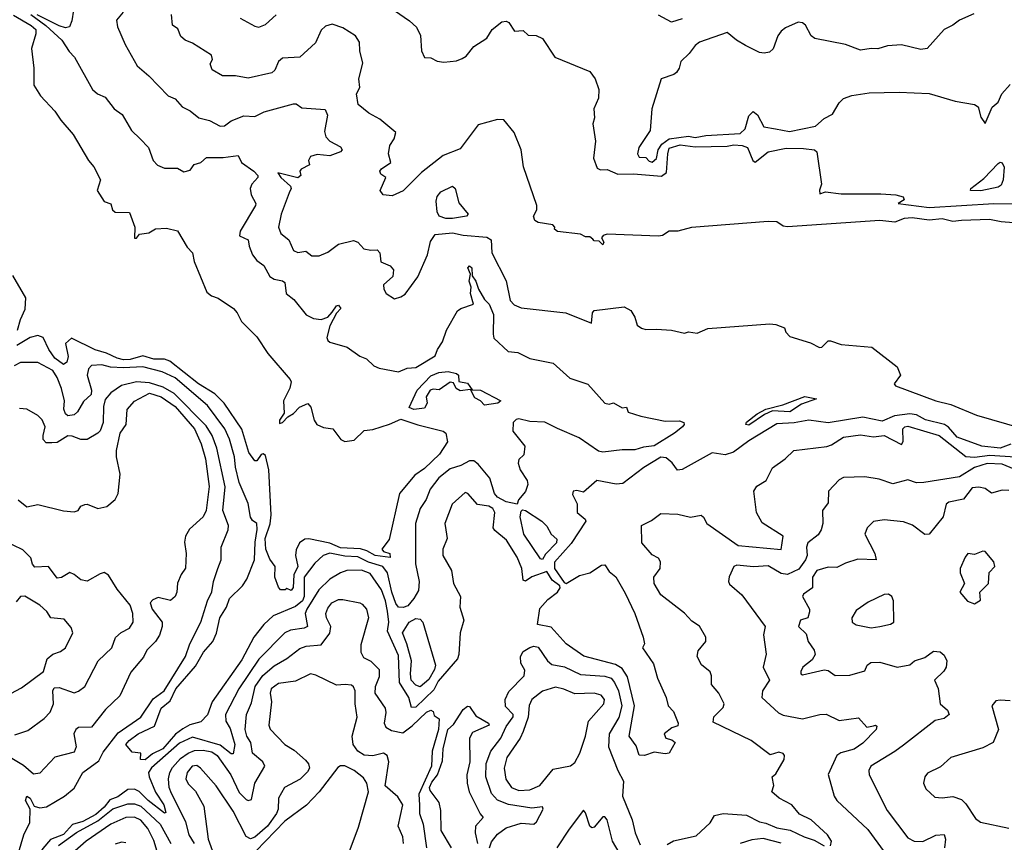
# Model space of a CAD drawing. Extents: x 1552033 to 1694788, y 811965 to 917215.
# Tile 314 of 632: x 1617311 to 1621894, y 874140 to 877970. Entities that reach past the tile are written whole.
import ezdxf

# ---------------------------------------------------------------- set-up
doc = ezdxf.new("R2010")
doc.units = 0

msp = doc.modelspace()

# ---------------------------------------------------------------- linework, layer by layer
at = {"layer": '0CON20XD'}
for points in [[(1617568.6, 878065), (1617553.3, 877965), (1617542.8, 877937.2), (1617525, 877931.8), (1617495, 877941.4), (1617393, 877993)], [(1619055, 878012.9), (1619125.5, 877965.5), (1619158.8, 877935), (1619177, 877897), (1619180.8, 877825), (1619195, 877794.2), (1619225, 877792.5), (1619255, 877777.3), (1619285, 877772.5), (1619345, 877779.4), (1619370.7, 877789.3), (1619389.7, 877800.3), (1619425, 877845.8), (1619486.3, 877883.7), (1619510, 877925), (1619555, 877960), (1619575, 877963.3), (1619587.7, 877957.7), (1619615, 877917.5), (1619655, 877920), (1619678.3, 877898.3), (1619715, 877896.7), (1619745, 877882.5), (1619802.5, 877795), (1619965, 877728.6), (1619990, 877695), (1620006.9, 877645), (1620005.5, 877605), (1619983.7, 877555), (1619986.8, 877513.2), (1619978.9, 877485), (1619990.8, 877405), (1619982.8, 877325), (1619999.5, 877279.5), (1620015, 877270.6), (1620045, 877273.1), (1620095, 877250.7), (1620167.6, 877252.4), (1620298.9, 877241.1), (1620321.1, 877258.9), (1620327.3, 877345), (1620335, 877372.7), (1620385, 877387.4), (1620455, 877377.7), (1620605, 877381.2), (1620635, 877387.7), (1620673.3, 877385), (1620698.6, 877375), (1620724.4, 877314.4), (1620735, 877306.7), (1620795, 877355.6), (1620878.5, 877371.5), (1620960, 877370), (1621010, 877365), (1621022, 877355), (1621043.3, 877205), (1621033.6, 877176.4), (1621035, 877160), (1621061.2, 877168.8), (1621135, 877159.7), (1621320.2, 877160.2), (1621390, 877155), (1621423.3, 877145), (1621428, 877132), (1621400, 877115), (1621545, 877096.2), (1621845, 877114.4), (1621963.6, 877113.6)], [(1617281.9, 877991.9), (1617365, 877943.9), (1617385.5, 877925), (1617386.4, 877905), (1617365.9, 877835.9), (1617376.2, 877743.8), (1617376.7, 877665), (1617407.5, 877615), (1617475, 877544.5), (1617501.8, 877501.8), (1617560, 877435), (1617631.4, 877315), (1617655.7, 877285), (1617686.9, 877225), (1617671.9, 877175), (1617704.4, 877124.4), (1617735, 877112.5), (1617743.8, 877085), (1617755, 877074), (1617822, 877072), (1617847.5, 877005), (1617845, 876952.5), (1617855, 876952.5), (1617868.3, 876971.7), (1617911.7, 876978.3), (1617943, 876997), (1617995, 877000), (1618045, 876986.7), (1618090.8, 876910.8), (1618116.2, 876885), (1618123.8, 876845), (1618182.1, 876702.1), (1618203.8, 876685), (1618235, 876674.3), (1618305.7, 876625), (1618322.9, 876605), (1618342.9, 876565), (1618415, 876494.4), (1618466.3, 876416.3), (1618570.6, 876295), (1618574.4, 876284.4), (1618569.3, 876255), (1618538.5, 876195), (1618541.7, 876138.3), (1618521.2, 876105), (1618520, 876090), (1618535, 876094.2), (1618558.6, 876121.4), (1618585, 876137.3), (1618613.9, 876166.1), (1618653, 876183), (1618666.9, 876166.9), (1618681.8, 876105), (1618694.4, 876085), (1618725, 876071.1), (1618768.8, 876065), (1618805.6, 876015.6), (1618825, 876006.9), (1618867.4, 876012.6), (1618915, 876057.5), (1618955, 876061.9), (1619033, 876087), (1619085, 876110.8), (1619163.8, 876083.8), (1619282, 876055), (1619295.4, 876045), (1619302, 876005), (1619265, 875947.1), (1619195, 875880), (1619150.6, 875849.4), (1619078.8, 875765), (1619030.5, 875549.5), (1618996.7, 875505), (1619004.4, 875494.4), (1619033.8, 875485), (1619035, 875466.7), (1618965, 875474.8), (1618927.5, 875497.5), (1618897.1, 875507.1), (1618805, 875511.7), (1618755, 875533), (1618656.6, 875553.4), (1618638.3, 875551.7), (1618613.5, 875535), (1618597.9, 875502.1), (1618595.3, 875475), (1618606.3, 875425), (1618587.2, 875385), (1618583.3, 875326.7), (1618575, 875313.3), (1618555, 875322.5), (1618547.5, 875315), (1618525, 875315.8), (1618515, 875328.8), (1618498.6, 875375), (1618500.8, 875425), (1618475, 875457.8), (1618456.2, 875505), (1618454, 875555), (1618476.9, 875623.1), (1618481, 875665), (1618471.3, 875875), (1618455, 875941.1), (1618445, 875949.5), (1618435, 875945.5), (1618415, 875915.6), (1618405, 875915.6), (1618377.8, 875955), (1618345, 876063.3), (1618262.5, 876185), (1618219, 876229), (1618144.1, 876275), (1618010.2, 876380.2), (1617985, 876389.6), (1617935, 876389.9), (1617885, 876405.6), (1617825, 876387.6), (1617795, 876387.2), (1617765, 876393.7), (1617715, 876417.4), (1617662.8, 876432.8), (1617552.4, 876487.6), (1617525, 876462), (1617537.2, 876402.8), (1617530.8, 876375), (1617515, 876364.6), (1617474.8, 876395), (1617447.4, 876435), (1617420.5, 876490.5), (1617395, 876500.2), (1617359.9, 876490.1), (1617297.2, 876452.8)], [(1617362.2, 877995), (1617432.6, 877942.6), (1617507.2, 877875), (1617541.7, 877821.7), (1617566.7, 877795), (1617650.6, 877645), (1617672.5, 877625), (1617709.5, 877609.5), (1617750.8, 877555), (1617788.3, 877528.3), (1617832.2, 877455), (1617871.5, 877415)], [(1617793.1, 878005), (1617762.4, 877967.6), (1617766.8, 877936.8), (1617801.5, 877855), (1617857.5, 877755), (1617911.7, 877708.3), (1618001.8, 877615), (1618035, 877602.1), (1618067.8, 877565), (1618105, 877546.5), (1618145, 877512.9), (1618195, 877500.7), (1618245, 877474.1), (1618265, 877475.5), (1618295, 877499.2), (1618355, 877521.9), (1618405, 877519.2), (1618448.3, 877541.8), (1618585, 877578.6), (1618598.1, 877578.1), (1618625, 877560), (1618732.7, 877552.7), (1618744.5, 877525), (1618730.3, 877449.7), (1618735.6, 877425), (1618754.8, 877404.8), (1618805, 877377.5), (1618811.9, 877365), (1618804.2, 877355), (1618755, 877336.8), (1618695, 877343.2), (1618665, 877332.7), (1618654.7, 877315.3), (1618660.5, 877295), (1618620.6, 877275), (1618615.6, 877265), (1618619.4, 877245), (1618606.1, 877233.9), (1618513.3, 877256.7), (1618526.7, 877235), (1618572.3, 877195), (1618574.6, 877185), (1618565, 877164), (1618527.9, 877065), (1618515.4, 877005), (1618527.1, 876975), (1618563.5, 876945), (1618585.6, 876895), (1618605, 876886.7), (1618642.5, 876892.5), (1618670.5, 876870.5), (1618705, 876870), (1618745, 876887.4), (1618795, 876925.6), (1618865, 876942), (1618885, 876934), (1618913.1, 876903.1), (1618945, 876896.9), (1618975, 876898.9), (1618988.2, 876885), (1618992.3, 876842.3), (1619035, 876824.3), (1619051.1, 876805), (1619047.3, 876775), (1619004.2, 876735), (1619005.8, 876715), (1619017.5, 876695), (1619055, 876671.2), (1619085, 876679.2), (1619105, 876692), (1619165, 876773.3), (1619209.6, 876875), (1619223, 876937), (1619245, 876970.6), (1619325, 876978.5), (1619375, 876967.6), (1619485, 876957.8), (1619505.5, 876945), (1619508.5, 876885), (1619574.8, 876754.8), (1619593.4, 876663.4), (1619612.1, 876642.1), (1619645, 876628.6), (1619852.5, 876605), (1619973, 876557), (1619977.1, 876605), (1619985, 876616.9), (1620125, 876633.3), (1620156.1, 876616.1), (1620173.8, 876585), (1620185, 876548.6), (1620205, 876533.5), (1620225, 876527.1), (1620275, 876530), (1620345, 876524), (1620405, 876510), (1620425, 876516.2), (1620465, 876511.4), (1620515, 876532.1), (1620803.5, 876553.5), (1620830.4, 876550.4), (1620871.2, 876535), (1620876.7, 876515), (1620895.8, 876495.8), (1620992.5, 876465), (1621033.9, 876443.9), (1621045, 876445.6), (1621075, 876474.3), (1621085, 876475.6), (1621135, 876457.5), (1621277.5, 876445), (1621395, 876353.3), (1621411.2, 876315), (1621382, 876275), (1621387.5, 876265), (1621575.5, 876195), (1621645, 876178.9), (1621765, 876129), (1621975, 876068.6)], [(1621695.2, 877035.2), (1621655, 877030.8), (1621605, 877042.5), (1621545, 877036.3), (1621465, 877048.3), (1621428.8, 877045), (1621385, 877028), (1621315, 877035.7), (1620885, 877005.3), (1620865, 877009.5), (1620835, 877028.5), (1620795, 877029.9), (1620437.8, 877002.2), (1620375, 876985.7), (1620335, 876985.7), (1620303.8, 876966.2), (1620285, 876962), (1620045, 876971.2), (1620027.5, 876965), (1620020, 876955), (1620030, 876935), (1620025, 876922.5), (1620008.3, 876938.3), (1619985, 876940), (1619978.3, 876948.3), (1619965, 876960), (1619945, 876960), (1619921.2, 876971.2), (1619815, 876984), (1619800, 876995), (1619802.5, 877005), (1619792.5, 877015), (1619725, 877026.4), (1619708.6, 877035), (1619703.5, 877055), (1619718.5, 877085), (1619718.1, 877105), (1619656.2, 877285), (1619644.8, 877365), (1619612.5, 877445), (1619565, 877504.3), (1619535, 877505.7), (1619445, 877481.4), (1619361.7, 877368.3), (1619282.3, 877337.7), (1619181.1, 877258.9), (1619096.8, 877173.2), (1619045, 877150), (1619002.5, 877155), (1618988.6, 877175), (1619015.8, 877235), (1618991.4, 877251.4), (1618988, 877265), (1618995, 877275.6), (1619039.4, 877305), (1619028.1, 877345), (1619033.3, 877385), (1619054.4, 877415), (1619062.5, 877445), (1618986.9, 877506.9), (1618935.5, 877535.5), (1618886.9, 877575), (1618878.8, 877625), (1618894.3, 877655), (1618889.4, 877695), (1618908.1, 877768.1), (1618893.6, 877825), (1618892.2, 877865), (1618874.3, 877895), (1618815, 877932.9), (1618765, 877949.1), (1618735, 877940), (1618715, 877921.9), (1618688.3, 877861.7), (1618615, 877795.6), (1618535, 877791.5), (1618516.5, 877775), (1618498.9, 877735), (1618485, 877722.2), (1618375, 877697.3), (1618315, 877708.1), (1618255, 877708.8), (1618206.4, 877736.4), (1618198, 877765), (1618208, 877785), (1618204, 877805), (1618115, 877860.4), (1618080.6, 877875), (1618061.6, 877891.6), (1618047.1, 877927.1), (1618022, 877945), (1618017.3, 877995)], [(1618337, 877977), (1618405, 877940.6), (1618425, 877935.7), (1618455, 877947.3), (1618505, 877992.2)], [(1621752.1, 877997.9), (1621685, 877968.5), (1621655.3, 877944.7), (1621615, 877924.4), (1621535, 877835.5), (1621505, 877831.1), (1621415, 877852.7), (1621350.9, 877849.1), (1621306.1, 877833.9), (1621275, 877836.2), (1621225, 877827.7), (1621154.7, 877854.7), (1621013, 877883), (1620995.4, 877895.4), (1620968.8, 877945), (1620955, 877955.8), (1620935, 877959.2), (1620875, 877932.5), (1620855, 877916.7), (1620840, 877895), (1620817.9, 877835), (1620801.2, 877818.8), (1620776.4, 877813.6), (1620755, 877816.9), (1620690.3, 877850.3), (1620647.1, 877875), (1620605, 877911.2), (1620475, 877865.6), (1620455, 877850.8), (1620427.9, 877812.1), (1620388, 877775), (1620380.8, 877745), (1620368, 877725), (1620356, 877715), (1620297.3, 877695), (1620252.9, 877555), (1620245.2, 877454.8), (1620192.5, 877375), (1620187.5, 877345), (1620195, 877330), (1620225, 877328.8), (1620241.5, 877311.5), (1620255, 877307.5), (1620275, 877323.3), (1620282.9, 877365), (1620299.4, 877390.6), (1620335, 877416), (1620425, 877428.5), (1620455, 877422), (1620505, 877430.8), (1620665, 877440.3), (1620688.2, 877461.8), (1620705, 877523.1), (1620725, 877542.2), (1620745, 877527.5), (1620775, 877471.2), (1620828.7, 877461.3), (1620895, 877450), (1621015.3, 877474.7), (1621055, 877509.4), (1621095, 877530), (1621125, 877582.5), (1621145, 877602.9), (1621185, 877617.1), (1621265, 877630), (1621405, 877633.3), (1621545, 877626.2), (1621665, 877591.1), (1621755.3, 877575.3), (1621772.2, 877565), (1621785, 877516.7), (1621805, 877487.5), (1621837.6, 877562.4), (1621865, 877586.7), (1621882, 877625), (1621921.1, 877668.9)], [(1620395.5, 877974.5), (1620345, 877958.1), (1620285, 877991.8)], [(1617871.5, 877415), (1617910.8, 877375), (1617932.9, 877315), (1617952.4, 877292.4), (1617985, 877279.1), (1618045, 877278.9), (1618075, 877261.9), (1618105, 877270), (1618123.9, 877296.1), (1618154.7, 877305.3), (1618180.7, 877329.3), (1618258.5, 877328.5), (1618327.9, 877337.9), (1618342.8, 877305), (1618400.5, 877265), (1618419.1, 877245), (1618419.6, 877235), (1618392, 877205), (1618384.6, 877185), (1618389.2, 877155), (1618410.8, 877115), (1618408.4, 877105), (1618337.6, 876985), (1618333.6, 876963.6), (1618374.4, 876945), (1618378.6, 876915), (1618395.3, 876875), (1618415, 876849.5), (1618448, 876825), (1618474.9, 876774.9), (1618495, 876762.2), (1618534.7, 876754.7), (1618545.9, 876745.9), (1618551.5, 876695), (1618586.9, 876666.9), (1618645, 876595.7), (1618679.3, 876579.3), (1618715, 876574.4), (1618745, 876585.6), (1618765, 876608.5), (1618785, 876638.1), (1618795, 876641.1), (1618806.1, 876625), (1618785.8, 876604.2), (1618754.7, 876545.3), (1618740.9, 876490.9), (1618745, 876476.2), (1618755, 876468.1), (1618835.4, 876445.4), (1618893.6, 876403.6), (1618925, 876390.8), (1618959.1, 876359.1), (1618985, 876347.5), (1619075, 876331.1), (1619115, 876347.5), (1619155, 876351.4), (1619245.6, 876405), (1619256, 876435), (1619279.4, 876470.6), (1619298, 876525), (1619348.8, 876615), (1619365, 876626), (1619424.2, 876645.8), (1619410, 876695), (1619413.1, 876725), (1619402.6, 876752.6), (1619410, 876785), (1619397.8, 876815), (1619405, 876824.6), (1619415.8, 876815), (1619417.5, 876777.5), (1619435, 876752.5), (1619446.7, 876715), (1619475, 876666.9), (1619496.9, 876645), (1619517.3, 876597.3), (1619514.4, 876505.6), (1619518, 876488), (1619585, 876426), (1619630.5, 876420.5), (1619685, 876392), (1619795, 876371.2), (1619871.7, 876301.7), (1619955, 876273.8), (1620034.1, 876184.1), (1620055, 876180), (1620075, 876186.7), (1620115, 876162.5), (1620135, 876166.7), (1620143, 876143), (1620202.5, 876125), (1620315, 876101.1), (1620382.1, 876102.1), (1620402.7, 876095), (1620404.4, 876085), (1620395.9, 876075), (1620358.4, 876045), (1620265, 875986.7), (1620215, 875980.5), (1620175, 875967.8), (1620115, 875968), (1620025, 875955.9), (1620005, 875961.9), (1619915, 876023.8), (1619815, 876066.9), (1619755, 876096.7), (1619685, 876100), (1619635, 876111.2), (1619621.7, 876108.3), (1619607.5, 876095), (1619606.2, 876055), (1619662, 875985), (1619658, 875945), (1619635, 875922), (1619631.3, 875905), (1619640.4, 875875), (1619672.5, 875825), (1619675.9, 875805.9), (1619666.1, 875773.9), (1619633.2, 875735), (1619626.2, 875713.8), (1619575, 875725.4), (1619535, 875747.4), (1619521.8, 875765), (1619499, 875835), (1619445, 875900.6), (1619425, 875916.7), (1619405, 875916.4), (1619365.2, 875894.8), (1619315, 875878.5), (1619262.8, 875837.2), (1619222.3, 875785), (1619203.9, 875736.1), (1619175.2, 875694.8), (1619153.2, 875625), (1619153.8, 875436.2), (1619169.8, 875355), (1619167.1, 875312.9), (1619145.8, 875275), (1619118.1, 875241.9), (1619096.5, 875233.5), (1619075, 875235.2), (1619061.5, 875251.5), (1619043.1, 875305), (1619022.6, 875395), (1619001.7, 875425), (1618934.4, 875444.4), (1618885, 875469.8), (1618825, 875472.3), (1618755, 875485.7), (1618724.1, 875475.9), (1618685, 875439.2), (1618636, 875374), (1618635.9, 875285), (1618626.9, 875265), (1618595, 875238.7), (1618490.4, 875195), (1618446.8, 875155), (1618400.4, 875095), (1618345, 874989.4), (1618207, 874795), (1618185, 874734), (1618155, 874701.9), (1618103.5, 874686.5), (1618071.1, 874668.9), (1618036.7, 874643.3), (1617976.8, 874575), (1617928.5, 874551.5), (1617895, 874524.5), (1617874, 874525), (1617875.7, 874555.7), (1617835, 874560), (1617804.4, 874595), (1617820.8, 874615), (1617863.1, 874645), (1617939, 874681), (1617969.5, 874765), (1618011, 874799), (1618038.3, 874855), (1618129.2, 874960.8), (1618167.2, 875025), (1618210.2, 875075), (1618226.8, 875113.2), (1618242.3, 875185), (1618273.6, 875235), (1618287.9, 875275), (1618347.9, 875335), (1618368.6, 875365), (1618404.7, 875455), (1618406.9, 875536.9), (1618417, 875597), (1618415.2, 875625.2), (1618395, 875638.1), (1618385, 875654), (1618375, 875717.5), (1618333.4, 875815), (1618315, 875887.5), (1618310.3, 875935), (1618287.5, 876017.5), (1618266.1, 876065), (1618185, 876173.5), (1618035, 876302.4), (1617975, 876331), (1617885, 876354.5), (1617795, 876349.4), (1617733, 876353), (1617693, 876363), (1617645, 876359.6), (1617630.8, 876345), (1617625.2, 876315), (1617645.7, 876245), (1617643.1, 876225), (1617607.4, 876192.6), (1617580.9, 876145), (1617565, 876130), (1617535, 876126.3), (1617523.6, 876135), (1617516.6, 876156.6), (1617520.1, 876195), (1617505, 876252.9), (1617485.1, 876305), (1617465, 876337.5), (1617395, 876374.4), (1617315, 876374.5), (1617285, 876359.3)], [(1621785, 877173.8), (1621737.5, 877175), (1621739.2, 877185), (1621799.4, 877230.6), (1621865, 877300), (1621875, 877306.7), (1621885, 877304.2), (1621893.6, 877283.6), (1621888.7, 877225), (1621879.6, 877200.4), (1621865, 877190.2), (1621785, 877173.8)], [(1619325, 877044.2), (1619294, 877045), (1619263.9, 877055), (1619254, 877075), (1619249.3, 877125), (1619253.7, 877146.3), (1619270.9, 877169.1), (1619325, 877195.6), (1619338.9, 877185), (1619355, 877118), (1619398.8, 877065), (1619391.2, 877055), (1619325, 877044.2)], [(1622015, 877018), (1621879.1, 877029.1), (1621825, 877040), (1621695.2, 877035.2)], [(1617301.3, 876525), (1617314.7, 876575), (1617337.1, 876622.9), (1617339, 876675), (1617279.5, 876779.5)], [(1619145, 876155.5), (1619124, 876165), (1619161.5, 876245), (1619225, 876312.7), (1619262.6, 876327.4), (1619305, 876332.6), (1619345, 876322.7), (1619353.2, 876315), (1619355.7, 876285), (1619395, 876277.8), (1619417, 876247), (1619455.7, 876245.7), (1619550, 876195), (1619536.7, 876185), (1619475, 876176.2), (1619456.4, 876196.4), (1619430, 876210), (1619409.2, 876249.2), (1619362, 876242), (1619342.8, 876252.8), (1619329.7, 876279.7), (1619315, 876282.3), (1619263.5, 876246.5), (1619235, 876250), (1619221.1, 876245), (1619202.5, 876215), (1619208, 876185), (1619195, 876162.2), (1619145, 876155.5)], [(1617259.2, 873935), (1617329.7, 874175), (1617357.6, 874232.4), (1617359.2, 874295), (1617337.9, 874335), (1617345, 874354.6), (1617360.2, 874345), (1617378.9, 874308.9), (1617405, 874301.2), (1617435.3, 874304.7), (1617520, 874355), (1617565, 874392.7), (1617604.5, 874465.5), (1617680.2, 874519.8), (1617700, 874560), (1617769.3, 874650.7), (1617875, 874722.1), (1617932.3, 874807.7), (1617983.6, 874845), (1618082.7, 875005), (1618102.5, 875065), (1618153.8, 875165), (1618185.5, 875265), (1618205.8, 875305.8), (1618213.5, 875355), (1618234.1, 875415), (1618249.3, 875455), (1618249.5, 875515), (1618282.1, 875595), (1618283.1, 875615), (1618256.9, 875685), (1618268.1, 875795), (1618229, 875975), (1618207.4, 876035), (1618179.8, 876079.8), (1618029.5, 876229.5), (1617979.1, 876259.1), (1617915, 876279.4), (1617855, 876284), (1617785, 876266.8), (1617735, 876232.2), (1617708.7, 876201.3), (1617700.9, 876169.1), (1617698.9, 876095), (1617685, 876055.6), (1617675.2, 876044.8), (1617625, 876016.3), (1617595, 876015.2), (1617555, 876030.9), (1617535, 876032.3), (1617485, 876002.3), (1617460.2, 875999.8), (1617435, 876000), (1617420.9, 876015), (1617419.6, 876035), (1617430.3, 876075), (1617415, 876107.1), (1617395, 876127.1), (1617345, 876157.1), (1617310.3, 876159.7)], [(1617304.5, 875734.5), (1617345, 875702.5), (1617395, 875712.3), (1617515, 875683.9), (1617565, 875678.6), (1617583.3, 875685), (1617596.2, 875705), (1617615, 875712.9), (1617625, 875714), (1617675, 875694.4), (1617716.6, 875703.4), (1617755, 875736), (1617769.6, 875765), (1617778.5, 875855), (1617761.2, 875935), (1617761.4, 875965), (1617778.2, 876045), (1617806.2, 876085), (1617811.1, 876155), (1617845, 876194), (1617915, 876230.7), (1617969.3, 876215), (1618035, 876169.1), (1618124.3, 876065), (1618155.5, 875995), (1618175.5, 875925), (1618193.2, 875796.8), (1618178.9, 875685), (1618165, 875655.4), (1618102, 875598), (1618083.3, 875565), (1618078, 875538), (1618086.7, 875485), (1618083, 875417), (1618062.3, 875387.7), (1618045, 875347.5), (1618042.9, 875305), (1618035.5, 875285), (1618013.8, 875266.2), (1617955, 875280), (1617930.2, 875269.8), (1617918.6, 875255), (1617927.8, 875225), (1617974.2, 875165), (1617973.9, 875145), (1617961.2, 875105), (1617943.3, 875075), (1617903.1, 875035), (1617888.1, 875001.9), (1617828.3, 874931.7), (1617777.4, 874822.6), (1617711.2, 874758.8), (1617645, 874676.7), (1617585.4, 874675.4), (1617572.2, 874665), (1617562.7, 874645), (1617573.8, 874585), (1617565, 874559.2), (1617475, 874536.5), (1617405, 874462.7), (1617375, 874457.9), (1617328.5, 874498.5), (1617275, 874530.4)], [(1620705, 876081.7), (1620690.4, 876085), (1620694.3, 876095.7), (1620744.6, 876135.4), (1620785, 876156.1), (1620863.1, 876176.9), (1620965, 876216.6), (1621020, 876205), (1620949.5, 876180.5), (1620895.9, 876144.1), (1620815, 876149.1), (1620777.8, 876132.2), (1620705, 876081.7)], [(1621925, 875993.3), (1621875, 875975.6), (1621790, 875985), (1621675, 876026.5), (1621635, 876073.7), (1621616.2, 876085), (1621527.5, 876107.5), (1621485, 876130.7), (1621455.2, 876135.2), (1621383.8, 876126.2), (1621325, 876101.3), (1621235, 876119.5), (1621075, 876093.3), (1620985, 876105.8), (1620916.7, 876093.3), (1620835, 876088.4), (1620705, 876010.2), (1620633.2, 875956.8), (1620594.6, 875944.6), (1620534.2, 875954.2), (1620395, 875876.2), (1620373.6, 875873.6), (1620347.6, 875907.6), (1620320.3, 875930.3), (1620295, 875933.2), (1620216.8, 875885), (1620119.1, 875810.9), (1620088.3, 875808.3), (1619997.5, 875825), (1619935, 875771.2), (1619905, 875778.8), (1619887.5, 875775), (1619885, 875760), (1619906, 875716), (1619905.6, 875675), (1619942.9, 875645), (1619946.2, 875635), (1619878.6, 875531.4), (1619801.1, 875445), (1619800.5, 875415), (1619845, 875350), (1619855, 875344.8), (1619917.5, 875382.5), (1619965.2, 875394.8), (1620020, 875430), (1620035, 875431.5), (1620055, 875401.8), (1620085.8, 875375.8), (1620130.2, 875300.2), (1620173.8, 875205), (1620214, 875095), (1620220, 875065), (1620210, 875045), (1620260.6, 874970.6), (1620279.7, 874905), (1620320.8, 874815), (1620329.6, 874775), (1620355, 874748.5), (1620376.6, 874695), (1620375, 874682.5), (1620346.6, 874673.4), (1620310.9, 874645), (1620318.6, 874625), (1620347.3, 874617.3), (1620362.2, 874605), (1620334.5, 874555.5), (1620315, 874551.4), (1620265, 874560), (1620220, 874545), (1620195, 874546.2), (1620180, 874590), (1620148.6, 874635), (1620173.2, 874775), (1620140.7, 874910.7), (1620115, 874950.2), (1620085, 874967.6), (1619937.2, 875007.2), (1619855, 875064.6), (1619785, 875141.9), (1619722, 875155), (1619731.5, 875228.5), (1619769.1, 875270.9), (1619815, 875305.5), (1619826.9, 875325), (1619825, 875334), (1619790.1, 875360.1), (1619765, 875400.6), (1619695, 875375.8), (1619665, 875355.5), (1619655, 875361.4), (1619649.2, 875415), (1619627.1, 875467.1), (1619577.3, 875547.3), (1619522.7, 875592.7), (1619515.6, 875605), (1619522.1, 875675), (1619513.1, 875695), (1619495, 875704.5), (1619442.8, 875712.8), (1619397.5, 875765), (1619385, 875769.5), (1619324.3, 875715), (1619289.6, 875625), (1619294.4, 875595.6), (1619301.1, 875555), (1619280.8, 875505), (1619280.3, 875475), (1619321.5, 875405), (1619330.4, 875345), (1619363.4, 875285), (1619359.2, 875235), (1619378.6, 875175), (1619361.5, 875115), (1619355.9, 875015), (1619349.2, 874995), (1619259.3, 874890.7), (1619239.1, 874850.9), (1619155, 874770.2), (1619135, 874768.1), (1619122.9, 874815), (1619079.4, 874885), (1619075, 875010), (1619022.8, 875122.8), (1619028.9, 875165), (1619023.7, 875216.3), (1619014.3, 875265), (1618995.4, 875315), (1618942.2, 875392.2), (1618902.6, 875407.4), (1618833.8, 875405), (1618805, 875395.4), (1618754.1, 875365.9), (1618703.8, 875316.2), (1618647.3, 875225), (1618640.2, 875205), (1618650, 875145), (1618635, 875137.5), (1618571.8, 875128.2), (1618545.4, 875115), (1618425, 874992.8), (1618331.9, 874855), (1618269.6, 874735), (1618270.7, 874705), (1618290.3, 874670.3), (1618311.8, 874595), (1618305, 874552.5), (1618295, 874552.2), (1618245, 874592.4), (1618115, 874630.2), (1618055, 874601.5), (1617925, 874486.8)], [(1621085.5, 874124.5), (1621090, 874145), (1621071.2, 874175), (1620995, 874244.6), (1620941.3, 874271.3), (1620905.3, 874315.3), (1620846, 874345), (1620812.9, 874375), (1620822, 874405), (1620813.3, 874445), (1620830.3, 874459.7), (1620868.9, 874525), (1620870.8, 874545), (1620865, 874553.8), (1620845, 874559.2), (1620805, 874547.8), (1620715.8, 874615), (1620539.3, 874699.3), (1620542.3, 874725), (1620585, 874768.5), (1620590.2, 874785), (1620565, 874834.6), (1620530.9, 874875), (1620530.6, 874915), (1620524.5, 874934.5), (1620485, 874966.7), (1620465.3, 875005), (1620468.6, 875031.4), (1620504.3, 875075), (1620504.3, 875095), (1620476.1, 875146.1), (1620440.2, 875170.2), (1620406.4, 875206.4), (1620295, 875292.7), (1620264.8, 875345), (1620262.4, 875375), (1620292.5, 875415), (1620294, 875446), (1620285, 875462.9), (1620255, 875479.2), (1620206.7, 875535), (1620205.7, 875615), (1620252.1, 875637.9), (1620295, 875671.4), (1620375, 875667.5), (1620433.8, 875653.8), (1620483.8, 875663.8), (1620494.7, 875654.7), (1620509.1, 875625), (1620655, 875522.5), (1620855, 875504.2), (1620865.6, 875565), (1620767.7, 875627.7), (1620740.5, 875675), (1620728.9, 875775), (1620742.1, 875797.9), (1620785.4, 875824.6), (1620815.8, 875884.2), (1620874.2, 875925), (1620915, 875964.2), (1621067.4, 875982.6), (1621089.7, 875990.3), (1621145, 876025.9), (1621225, 876038.1), (1621285, 876028.1), (1621335, 876034.2), (1621415, 875992.9), (1621422.9, 876007.1), (1621422.7, 876065), (1621430.8, 876075), (1621445, 876078), (1621591.5, 876035), (1621715, 875936.5), (1621755, 875933.2), (1621827.4, 875942.6), (1621945, 875935.5)], [(1621959.3, 875869.3), (1621885, 875900.2), (1621815, 875903.4), (1621754.8, 875885.2), (1621685, 875841.3), (1621520, 875815), (1621485, 875814.4), (1621445, 875827.1), (1621375, 875810), (1621311.1, 875831.1), (1621245, 875842.3), (1621145, 875838.5), (1621125, 875827.1), (1621076, 875775), (1621075, 875721.2), (1621047.8, 875685), (1621048.9, 875625), (1621042.5, 875595), (1621028.3, 875571.7), (1620980.3, 875535), (1620974.2, 875515), (1620976, 875475), (1620969.2, 875455)], [(1621915, 875778.6), (1621885, 875780), (1621835, 875765.7), (1621805, 875787.1), (1621775, 875794.4), (1621745, 875791.1), (1621705, 875738.4), (1621636.5, 875723.5), (1621622.9, 875715), (1621610, 875655), (1621545, 875574.8), (1621523.6, 875573.6), (1621467.2, 875617.2), (1621425, 875632.2), (1621335, 875641.8), (1621285.5, 875634.5), (1621255.7, 875605), (1621245.2, 875575), (1621291.1, 875485), (1621297.5, 875455), (1621212.2, 875457.8), (1621155, 875440), (1621115, 875419.4), (1621075, 875421.5), (1621022.2, 875405), (1621001.4, 875375), (1621002.2, 875325), (1620960, 875295), (1620954.5, 875285), (1620987.1, 875225), (1620987.3, 875212.7), (1620980, 875185), (1620946.1, 875173.9), (1620936.4, 875145), (1620971.3, 875111.3), (1620981.3, 875075), (1621009.7, 875035), (1621014.6, 875015), (1621000, 874990), (1620956.9, 874955), (1620946.7, 874935), (1620947.5, 874925), (1620955, 874920.5), (1621055, 874943.5), (1621075, 874939.4), (1621106.9, 874916.9), (1621175, 874918.7), (1621245, 874938.8), (1621256.2, 874965), (1621272.5, 874977.5), (1621315, 874979.1), (1621395, 874956), (1621455, 874966.7), (1621476.7, 874985), (1621525, 875000.8), (1621565, 875030.9), (1621595, 875026.8), (1621615, 875011.2), (1621626, 874985), (1621623.8, 874955), (1621613, 874937), (1621568.8, 874895), (1621586.1, 874856.1), (1621596.2, 874785), (1621630, 874755), (1621637.3, 874735), (1621615, 874717.3), (1621572.3, 874707.7), (1621425, 874593.1), (1621385, 874562.4), (1621272.5, 874495), (1621263.5, 874475), (1621265.6, 874455), (1621348.5, 874288.5), (1621445, 874161.5), (1621475, 874146.1), (1621515, 874144.1), (1621575, 874174.2), (1621615, 874177.1), (1621620.3, 874155), (1621616.2, 874115)], [(1619745, 875457.5), (1619735, 875459.4), (1619658.3, 875575), (1619640.1, 875655), (1619645, 875682.5), (1619651.6, 875688.4), (1619665.5, 875685.5), (1619741.9, 875635), (1619765, 875611.4), (1619785.3, 875575.3), (1619811.4, 875551.4), (1619809.7, 875535), (1619758, 875482), (1619745, 875457.5)], [(1617289.1, 874640.9), (1617349, 874661), (1617425, 874716.7), (1617453.6, 874746.4), (1617467.8, 874785), (1617464.7, 874845), (1617470.9, 874859.1), (1617495, 874860.3), (1617565, 874836.8), (1617585, 874843.6), (1617614.1, 874865.9), (1617677.1, 874985), (1617740, 875045), (1617756.7, 875093.3), (1617782.7, 875117.3), (1617822, 875138), (1617838.9, 875165), (1617838.4, 875205), (1617825.5, 875245), (1617765, 875319.5), (1617725, 875383.8), (1617705, 875396.2), (1617685, 875390.7), (1617625, 875355.5), (1617595, 875362.8), (1617565, 875387.7), (1617545, 875395.7), (1617505, 875373.8), (1617485, 875370), (1617445, 875423.9), (1617381.8, 875421.8), (1617371, 875435), (1617362.5, 875465), (1617325, 875501.2), (1617236.1, 875546.1)], [(1621755, 875250.6), (1621783, 875267), (1621780, 875305), (1621820.4, 875345), (1621823.5, 875396.5), (1621850, 875425), (1621846.3, 875446.3), (1621805, 875494.2), (1621794.4, 875495.6), (1621755, 875480), (1621725, 875484.4), (1621711.7, 875468.3), (1621689.2, 875415), (1621688.8, 875395), (1621708.8, 875345), (1621687.5, 875305), (1621722.5, 875262.5), (1621755, 875250.6)], [(1620969.2, 875455), (1620938.1, 875411.9), (1620885, 875387.3), (1620855, 875391.6), (1620795, 875427.5), (1620726.7, 875423.3), (1620649.5, 875430.5), (1620635.8, 875424.2), (1620613.6, 875376.4), (1620610, 875355), (1620615, 875342), (1620673.1, 875293.1), (1620781.2, 875145), (1620773.9, 875106.1), (1620785.5, 875015.5), (1620772.2, 874955), (1620801.4, 874895), (1620768.7, 874845), (1620765.6, 874815), (1620843.1, 874743.1), (1620865, 874732.1), (1620954.6, 874715.4), (1621035, 874735.4), (1621065, 874737.1), (1621125, 874707.7), (1621215, 874719.5), (1621255, 874675.6), (1621285, 874682.7), (1621295.4, 874685.4), (1621300.3, 874680.3), (1621298.4, 874665), (1621235, 874601.9), (1621195, 874574.1), (1621133.4, 874556.6), (1621115.4, 874544.6), (1621074.1, 874455.9), (1621102.5, 874355), (1621114.8, 874334.8), (1621259.7, 874199.7), (1621363.9, 874055)], [(1617195, 874794.7), (1617319.9, 874860.1), (1617422.4, 874935), (1617439.4, 874995), (1617465, 875015.7), (1617501.1, 875028.9), (1617524, 875045), (1617558, 875115), (1617550.5, 875140.5), (1617518.8, 875178.8), (1617456.2, 875185), (1617437.5, 875215), (1617405, 875244.3), (1617335, 875286.9), (1617315, 875284.3), (1617295, 875260)], [(1618124.8, 874135), (1618099.4, 874175), (1618084.4, 874235), (1618017, 874367), (1618007, 874395), (1618003.1, 874435), (1618009.2, 874465), (1618021.6, 874488.4), (1618060, 874530), (1618095, 874555.5), (1618125, 874567.8), (1618165, 874570), (1618205, 874560.8), (1618229.8, 874545), (1618293.3, 874455), (1618332.4, 874372.4), (1618365, 874339.1), (1618375.3, 874334.7), (1618389.8, 874340.2), (1618405.3, 874415), (1618451.6, 874495), (1618443.1, 874515), (1618394.1, 874555), (1618386.7, 874605), (1618368.9, 874635), (1618360.2, 874665), (1618367.1, 874735), (1618389.7, 874790.3), (1618407, 874865), (1618443.2, 874916.8), (1618495, 874961.3), (1618555, 874995.9), (1618615, 875042.8), (1618645, 875052.8), (1618715, 875058.9), (1618755.3, 875114.7), (1618759.6, 875145), (1618739.2, 875185), (1618736, 875205), (1618745, 875230.5), (1618764, 875255), (1618795, 875270.3), (1618815, 875271.3), (1618894.4, 875255.6), (1618905, 875248.5), (1618925.3, 875225), (1618934.6, 875185), (1618899.6, 875060.4), (1618898.9, 875025), (1618910.8, 875000.8), (1618945, 874983.9), (1618983.9, 874945), (1618985, 874910), (1618965.9, 874864.1), (1618963.7, 874835), (1619012.5, 874765), (1619015.4, 874745), (1619008.2, 874695), (1619015, 874676), (1619041.4, 874661.4), (1619095, 874650.6), (1619138.1, 874681.9), (1619205, 874746.6), (1619225, 874755.6), (1619235, 874750), (1619240.9, 874730.9), (1619264.2, 874715), (1619260.5, 874665), (1619230.3, 874565), (1619228, 874495), (1619169.1, 874365), (1619172.8, 874312.8), (1619171.6, 874275), (1619188.5, 874225), (1619204.7, 874115)], [(1621275, 875138.2), (1621315, 875144.4), (1621364.5, 875155.5), (1621380, 875165), (1621378.9, 875265), (1621371.4, 875285), (1621355, 875295.6), (1621335, 875294.4), (1621261.2, 875258.8), (1621205, 875219.1), (1621184.2, 875185), (1621186.2, 875165), (1621205, 875152.4), (1621275, 875138.2)], [(1619175, 874864.8), (1619155, 874871.9), (1619133.5, 874895), (1619129.6, 874925), (1619135.5, 874985), (1619113.4, 875065), (1619092.4, 875115), (1619124.2, 875165.8), (1619155, 875183), (1619175, 875179.8), (1619187.7, 875165), (1619245.9, 874965), (1619242.6, 874945), (1619215, 874898.9), (1619175, 874864.8)], [(1619497.6, 874115), (1619507.6, 874142.4), (1619535, 874178.9), (1619575, 874208), (1619645, 874230), (1619705, 874225.3), (1619716.5, 874235), (1619748.1, 874295), (1619745, 874305.8), (1619695, 874298.5), (1619586.5, 874316.5), (1619535, 874335.8), (1619507.6, 874367.6), (1619481.6, 874445), (1619482.5, 874507.5), (1619503.6, 874565), (1619550.4, 874625), (1619575, 874680), (1619607.4, 874725), (1619608, 874735), (1619572.4, 874772.4), (1619570.3, 874805), (1619588.4, 874841.6), (1619660, 874915), (1619662.4, 874942.4), (1619643.8, 874975), (1619641.7, 875005), (1619655, 875028.6), (1619685, 875047.4), (1619705, 875053.2), (1619725, 875048.5), (1619767.7, 874985), (1619788.8, 874968.8), (1619846.6, 874956.6), (1619922.2, 874922.2), (1620034.5, 874914.5), (1620065, 874903.7), (1620080.2, 874885), (1620097.7, 874845), (1620113.3, 874775), (1620099.3, 874720.7), (1620055.3, 874645), (1620052.3, 874585), (1620095, 874474), (1620121.4, 874425), (1620117.3, 874355), (1620161.7, 874245), (1620176.4, 874185), (1620198.8, 874128.8)], [(1619097.3, 874135), (1619094.6, 874165), (1619072.4, 874215), (1619094.2, 874315), (1619071.2, 874351.2), (1619013, 874403), (1619029.8, 874515), (1619022.2, 874545), (1619005, 874555.2), (1618955, 874542.4), (1618915, 874546.2), (1618885.3, 874565), (1618863.9, 874595), (1618859, 874635), (1618882.7, 874722.7), (1618872.4, 874785), (1618872.2, 874845), (1618865, 874864.4), (1618855, 874872.5), (1618826.7, 874875), (1618785, 874872.5), (1618688.8, 874918.8), (1618665, 874924.6), (1618595, 874890.7), (1618515, 874879.2), (1618481.1, 874855), (1618476.5, 874835), (1618482.5, 874795), (1618471.1, 874685), (1618476.7, 874666.7), (1618545.3, 874595.3), (1618588.5, 874568.5), (1618641.9, 874521.9), (1618656, 874505), (1618660.7, 874485), (1618651.5, 874468.5), (1618615.9, 874434.1), (1618544.4, 874395), (1618516.2, 874345), (1618513.7, 874295), (1618506.9, 874275), (1618464.5, 874215), (1618405, 874164.1), (1618385, 874156.2), (1618365, 874167.1), (1618305, 874285.4), (1618225, 874403.1), (1618153.1, 874485), (1618135, 874498.2), (1618114.6, 874495), (1618090.9, 874465), (1618084.7, 874435), (1618095, 874412.9), (1618128.8, 874378.8), (1618168.3, 874308.3), (1618188.2, 874155), (1618220.7, 874065)], [(1619635, 874381.6), (1619685, 874384.8), (1619732, 874405), (1619795, 874480.3), (1619874.3, 874495.7), (1619895, 874511.2), (1619918.8, 874555), (1619945.3, 874635), (1619958.8, 874705), (1620030.8, 874785), (1620033.6, 874805), (1620017.8, 874825), (1619985, 874834.6), (1619895, 874831.2), (1619843.7, 874853.7), (1619805, 874862.7), (1619745, 874843.2), (1619694.8, 874805.2), (1619683, 874777), (1619677.9, 874722.1), (1619654.5, 874655.5), (1619640, 874625), (1619578.5, 874535), (1619566, 874485), (1619573.6, 874433.6), (1619599.6, 874395), (1619635, 874381.6)], [(1621921.3, 874798.7), (1621875, 874802.7), (1621855, 874798.5), (1621836.8, 874775), (1621867.1, 874665), (1621841.9, 874605), (1621795, 874580), (1621644.8, 874535.2), (1621597.6, 874492.4), (1621537.3, 874462.7), (1621523.8, 874445), (1621518.8, 874415), (1621529.7, 874389.7), (1621570.9, 874350.9), (1621605, 874347.1), (1621655, 874353.3), (1621695, 874338.9), (1621715, 874320), (1621760.9, 874250.9), (1621784, 874234), (1621915, 874205.4)], [(1619321.1, 874115), (1619272.7, 874195), (1619271.4, 874288.6), (1619264.3, 874325), (1619221.6, 874381.6), (1619218.4, 874395), (1619229, 874421), (1619255.5, 874454.5), (1619279.9, 874520.1), (1619282.4, 874575), (1619304.4, 874665.6), (1619330.5, 874689.5), (1619375, 874758.7), (1619395, 874774.1), (1619405, 874772.7), (1619435, 874728.7), (1619493.3, 874695), (1619496.5, 874685), (1619418.9, 874651.1), (1619405.3, 874625), (1619405.7, 874515), (1619392.8, 874455), (1619394.3, 874415), (1619403.8, 874375), (1619455, 874272.2), (1619468, 874255), (1619432.4, 874215), (1619431.4, 874185), (1619442.4, 874135)], [(1617925, 874486.8), (1617910.8, 874465), (1617913.1, 874445), (1617943.9, 874373.9), (1617981.6, 874315), (1617991.7, 874278.3), (1617985, 874275.7), (1617909.5, 874335), (1617867, 874377), (1617845, 874387.5), (1617815, 874386.8), (1617768.6, 874351.4), (1617731.4, 874338.6), (1617705, 874303.8), (1617665, 874269.5), (1617605, 874236.9), (1617557.2, 874222.8), (1617515, 874177.2), (1617455, 874153), (1617418.4, 874111.6), (1617382.3, 874057.7), (1617358.1, 873975), (1617319.1, 873930.9), (1617285, 873851.1)], [(1618844.2, 874095), (1618888.5, 874211.5), (1618934.8, 874375), (1618926.2, 874416.2), (1618910.9, 874440.9), (1618867.3, 874475), (1618825, 874496.5), (1618805, 874496.4), (1618791.7, 874488.3), (1618705.1, 874374.9), (1618646.2, 874313.8), (1618545, 874237.9), (1618410.9, 874099.1)], [(1617491.5, 874125), (1617575, 874185.4), (1617675, 874240.2), (1617745, 874295.7), (1617815, 874320), (1617845, 874319.6), (1617875, 874308), (1617965, 874224), (1618014.8, 874135)], [(1617955, 874081.8), (1617935, 874148.9), (1617907.1, 874205), (1617875, 874242.8), (1617845, 874256.6), (1617805, 874255.9), (1617735, 874224.8), (1617620.6, 874145), (1617516.3, 874053.7)], [(1620106.8, 874085), (1620070, 874145), (1620046.2, 874245), (1620035, 874259.4), (1620025, 874258.5), (1619985, 874211.1), (1619975, 874208.1), (1619965, 874216), (1619945, 874276.7), (1619935, 874290), (1619868.5, 874201.5), (1619812, 874115)], [(1620325, 874130.4), (1620355, 874147), (1620459.5, 874170.5), (1620525, 874230.5), (1620545, 874265.3), (1620585, 874274.8), (1620695, 874266.4), (1620755, 874235.1), (1620785, 874230.1), (1620835, 874207.1), (1620896.9, 874196.9), (1620962.1, 874165), (1621009.7, 874149.7), (1621055, 874123.4)], [(1620855, 874135.8), (1620772.1, 874157.9), (1620719, 874151), (1620665.3, 874134.7)], [(1617805, 874137.1), (1617785, 874140.5), (1617755, 874132.1)]]:
    msp.add_lwpolyline(points, dxfattribs=at)

doc.saveas('drawing.dxf')
